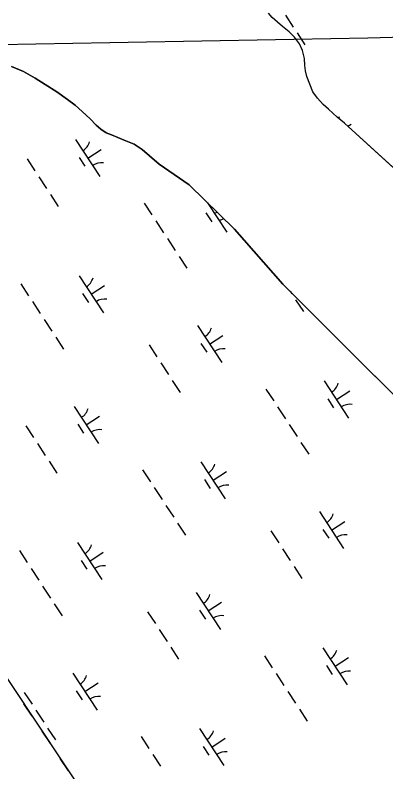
# Model space of a CAD drawing. Extents: x 3945642 to 3966284, y 206476 to 228921.
# Drawn here: x 3957545 to 3957964, y 217580 to 218434 of the extents above; entities that cross this region are included whole.
import ezdxf

# ---------------------------------------------------------------- set-up
doc = ezdxf.new("R2010")
doc.units = 0
for name, color, linetype in [('V-GRID-MAJR', 7, 'Continuous'), ('V-TOPO-SHOR', 7, 'Continuous'), ('V-UTIL-LINE', 7, 'Continuous'), ('V-WETL-SWMP', 7, 'Continuous')]:
    doc.layers.add(name, color=color, linetype=linetype)

msp = doc.modelspace()

# ---------------------------------------------------------------- linework, layer by layer
at = {"layer": 'V-GRID-MAJR'}
msp.add_spline([(3951300.5, 218285.91), (3951621.83, 218291.8), (3956944.95, 218389.75), (3962268.05, 218488.48), (3962294.36, 218488.97)], degree=3, dxfattribs=at)
at = {"layer": 'V-TOPO-SHOR'}
for points in [[(3958036.58, 218202.74), (3957916.91, 218311.66), (3957908.43, 218318.65), (3957898.89, 218327.57), (3957892.95, 218332.84), (3957886.39, 218340.04), (3957881.21, 218347.11), (3957874.3, 218364.45), (3957872.85, 218370.86), (3957872.14, 218376.94), (3957871.67, 218384.52), (3957869.38, 218393.61), (3957866.13, 218401.09), (3957860.53, 218408.92), (3957854.39, 218414.94), (3957846.96, 218420.86), (3957841.13, 218425.59), (3957835.41, 218430.86), (3957831.06, 218435.8)], [(3957541.22, 218375.77), (3957554.62, 218370.03), (3957567.9, 218362.46), (3957579.26, 218355.34), (3957592.43, 218347.03), (3957604.32, 218338.42), (3957612.91, 218331.85), (3957620.97, 218324.96), (3957629.88, 218316.69), (3957636.76, 218309.38), (3957641.84, 218304.76), (3957648.11, 218300.87), (3957653.86, 218298.49), (3957668.32, 218292.41), (3957679.38, 218287.96), (3957688.52, 218282.13), (3957697, 218274.92)], [(3957697, 218274.92), (3957707.71, 218265.35), (3957741.57, 218242.07), (3957792.74, 218191.99), (3957847.35, 218130.16), (3957917.47, 218059.68), (3957987.17, 217990.27), (3958070, 217922.04), (3958175.5, 217845.87), (3958322.86, 217746.14), (3958459.02, 217662.71)]]:
    msp.add_lwpolyline(points, dxfattribs=at)
at = {"layer": 'V-UTIL-LINE'}
for points in [[(3958881.28, 222827.27), (3957109.88, 218326.97), (3961480.16, 211741.64)], [(3957554.8, 217656.54), (3957564.2, 217642.37)], [(3957575.26, 217625.71), (3957584.66, 217611.54)], [(3957595.72, 217594.88), (3957605.12, 217580.71)]]:
    msp.add_lwpolyline(points, dxfattribs=at)
at = {"layer": 'V-WETL-SWMP'}
for p, q in [((3957835.41, 218430.86), (3957831.07, 218435.8)), ((3957850.21, 218433.59), (3957858.98, 218420.2)), ((3957841.13, 218425.59), (3957835.41, 218430.86)), ((3957846.96, 218420.86), (3957841.13, 218425.59)), ((3957854.39, 218414.94), (3957846.96, 218420.86)), ((3957860.53, 218408.92), (3957854.39, 218414.94)), ((3957866.13, 218401.1), (3957860.53, 218408.92)), ((3957863.36, 218413.51), (3957872.13, 218400.13)), ((3957869.38, 218393.6), (3957866.13, 218401.1)), ((3957871.67, 218384.52), (3957869.38, 218393.6)), ((3957872.15, 218376.94), (3957871.67, 218384.52)), ((3957554.62, 218370.03), (3957541.22, 218375.77)), ((3957872.85, 218370.86), (3957872.15, 218376.94)), ((3957567.9, 218362.46), (3957554.62, 218370.03)), ((3957874.3, 218364.45), (3957872.85, 218370.86)), ((3957881.21, 218347.11), (3957874.3, 218364.45)), ((3957579.26, 218355.34), (3957567.9, 218362.46)), ((3957592.43, 218347.03), (3957579.26, 218355.34)), ((3957604.32, 218338.42), (3957592.43, 218347.03)), ((3957886.39, 218340.04), (3957881.21, 218347.11)), ((3957892.95, 218332.84), (3957886.39, 218340.04)), ((3957612.92, 218331.85), (3957604.32, 218338.42)), ((3957620.97, 218324.96), (3957612.92, 218331.85)), ((3957898.89, 218327.57), (3957892.95, 218332.84)), ((3957629.88, 218316.68), (3957620.97, 218324.96)), ((3957908.43, 218318.65), (3957898.89, 218327.57)), ((3957636.76, 218309.38), (3957629.88, 218316.68)), ((3957916.91, 218311.66), (3957908.43, 218318.65)), ((3957641.85, 218304.76), (3957636.76, 218309.38)), ((3957648.11, 218300.87), (3957641.85, 218304.76)), ((3958036.58, 218202.74), (3957916.91, 218311.66)), ((3957920.64, 218308.27), (3957924.44, 218310.76)), ((3957653.85, 218298.49), (3957648.11, 218300.87)), ((3957668.32, 218292.41), (3957653.85, 218298.49)), ((3957613.47, 218293.2), (3957640.87, 218251.37)), ((3957679.38, 218287.96), (3957668.32, 218292.41)), ((3957688.52, 218282.13), (3957679.38, 218287.96)), ((3957627.17, 218272.29), (3957642.23, 218282.15)), ((3957697, 218274.92), (3957688.52, 218282.13)), ((3957558.78, 218271.36), (3957567.55, 218257.98)), ((3957617.43, 218273.08), (3957624.01, 218263.04)), ((3957707.71, 218265.35), (3957697, 218274.92)), ((3957741.57, 218242.07), (3957707.71, 218265.35)), ((3957571.93, 218251.29), (3957580.7, 218237.9)), ((3957792.74, 218191.99), (3957741.57, 218242.07)), ((3957585.08, 218231.21), (3957593.85, 218217.83)), ((3957690.75, 218221.53), (3957699.52, 218208.15)), ((3957762.47, 218221.62), (3957783.95, 218188.83)), ((3957760.5, 218210.54), (3957767.08, 218200.5)), ((3957770.25, 218209.75), (3957772.85, 218211.45)), ((3957703.9, 218201.46), (3957712.67, 218188.07)), ((3957847.35, 218130.16), (3957792.74, 218191.99)), ((3957717.06, 218181.38), (3957725.82, 218168)), ((3957730.21, 218161.31), (3957738.98, 218147.92)), ((3957617.41, 218139.51), (3957644.81, 218097.68)), ((3957551.61, 218130.38), (3957560.38, 218117)), ((3957631.11, 218118.59), (3957646.16, 218128.46)), ((3957917.47, 218059.68), (3957847.35, 218130.16)), ((3957621.37, 218119.38), (3957627.94, 218109.35)), ((3957855.52, 218121.94), (3957857.36, 218119.13)), ((3957564.77, 218110.31), (3957573.53, 218096.92)), ((3957861.74, 218112.44), (3957870.51, 218099.06)), ((3957577.92, 218090.23), (3957586.69, 218076.85)), ((3957750.99, 218083.28), (3957778.39, 218041.46)), ((3957591.07, 218070.15), (3957599.84, 218056.77)), ((3957764.69, 218062.37), (3957779.75, 218072.23)), ((3957696.3, 218061.44), (3957705.07, 218048.06)), ((3957754.95, 218063.16), (3957761.53, 218053.12)), ((3957987.17, 217990.27), (3957917.47, 218059.68)), ((3957709.45, 218041.37), (3957718.22, 218027.98)), ((3957722.6, 218021.29), (3957731.37, 218007.91)), ((3957894.07, 218020.74), (3957921.47, 217978.91)), ((3957828.27, 218011.61), (3957837.04, 217998.23)), ((3957907.77, 217999.83), (3957922.82, 218009.69)), ((3957898.02, 218000.62), (3957904.6, 217990.58)), ((3957611.85, 217992.13), (3957639.25, 217950.3)), ((3957841.42, 217991.54), (3957850.19, 217978.15)), ((3957625.55, 217971.22), (3957640.61, 217981.08)), ((3957615.81, 217972.01), (3957622.39, 217961.97)), ((3957854.58, 217971.46), (3957863.34, 217958.08)), ((3957557.16, 217970.29), (3957565.93, 217956.91)), ((3957570.31, 217950.22), (3957579.08, 217936.83)), ((3957867.73, 217951.39), (3957876.5, 217938)), ((3957583.47, 217930.14), (3957592.23, 217916.76)), ((3957754.93, 217929.59), (3957782.33, 217887.76)), ((3957689.13, 217920.46), (3957697.9, 217907.08)), ((3957768.63, 217908.67), (3957783.68, 217918.54)), ((3957758.89, 217909.47), (3957765.46, 217899.43)), ((3957702.29, 217900.39), (3957711.05, 217887)), ((3957715.44, 217880.31), (3957724.21, 217866.93)), ((3957888.51, 217873.36), (3957915.91, 217831.54)), ((3957728.59, 217860.24), (3957737.36, 217846.85)), ((3957902.21, 217852.45), (3957917.27, 217862.31)), ((3957892.47, 217853.24), (3957899.05, 217843.2)), ((3957833.82, 217851.52), (3957842.59, 217838.14)), ((3957615.79, 217838.44), (3957643.19, 217796.61)), ((3957550, 217829.31), (3957558.76, 217815.93)), ((3957629.49, 217817.52), (3957644.55, 217827.39)), ((3957846.97, 217831.45), (3957855.74, 217818.06)), ((3957619.75, 217818.31), (3957626.32, 217808.28)), ((3957563.15, 217809.24), (3957571.92, 217795.85)), ((3957860.12, 217811.37), (3957868.89, 217797.99)), ((3957576.3, 217789.16), (3957585.07, 217775.78)), ((3957749.37, 217782.21), (3957776.77, 217740.39)), ((3957589.45, 217769.08), (3957598.22, 217755.7)), ((3957763.07, 217761.3), (3957778.13, 217771.16)), ((3957694.68, 217760.37), (3957703.45, 217746.99)), ((3957753.33, 217762.09), (3957759.91, 217752.05)), ((3957707.83, 217740.3), (3957716.6, 217726.91)), ((3957720.99, 217720.22), (3957729.75, 217706.84)), ((3957892.45, 217719.67), (3957919.85, 217677.84)), ((3957826.65, 217710.54), (3957835.42, 217697.16)), ((3957906.15, 217698.76), (3957921.2, 217708.62)), ((3957896.41, 217699.55), (3957902.98, 217689.51)), ((3957610.24, 217691.06), (3957637.64, 217649.23)), ((3957839.81, 217690.47), (3957848.57, 217677.08)), ((3957623.94, 217670.15), (3957638.99, 217680.01)), ((3957555.54, 217669.22), (3957564.31, 217655.84)), ((3957614.19, 217670.94), (3957620.77, 217660.9)), ((3957852.96, 217670.39), (3957861.73, 217657.01)), ((3957568.7, 217649.14), (3957577.46, 217635.76)), ((3957866.11, 217650.32), (3957874.88, 217636.93)), ((3957581.85, 217629.07), (3957590.62, 217615.69)), ((3957753.31, 217628.52), (3957780.71, 217586.69)), ((3957687.52, 217619.39), (3957696.28, 217606.01)), ((3957767.01, 217607.6), (3957782.07, 217617.47)), ((3957757.27, 217608.4), (3957763.84, 217598.36)), ((3957700.67, 217599.32), (3957709.44, 217585.93))]:
    msp.add_line(p, q, dxfattribs=at)
for centre, start, end in [((3957894.45, 218324.13), 335.84538, 344.00111), ((3957612.23, 218295.52), 302.45745, 344.00111), ((3957642.51, 218249.31), 82.45745, 124.00111), ((3957755.31, 218232.98), 302.45745, 305.44277), ((3957785.58, 218186.77), 105.89046, 124.00111), ((3957616.17, 218141.83), 302.45745, 344.00111), ((3957646.44, 218095.62), 82.45745, 124.00111), ((3957749.76, 218085.6), 302.45745, 344.00111), ((3957780.03, 218039.39), 82.45745, 124.00111), ((3957892.83, 218023.06), 302.45745, 344.00111), ((3957610.62, 217994.45), 302.45745, 344.00111), ((3957923.1, 217976.85), 82.45745, 124.00111), ((3957640.89, 217948.24), 82.45745, 124.00111), ((3957753.69, 217931.91), 302.45745, 344.00111), ((3957783.96, 217885.7), 82.45745, 124.00111), ((3957887.28, 217875.68), 302.45745, 344.00111), ((3957917.55, 217829.47), 82.45745, 124.00111), ((3957614.55, 217840.76), 302.45745, 344.00111), ((3957644.82, 217794.55), 82.45745, 124.00111), ((3957748.14, 217784.53), 302.45745, 344.00111), ((3957778.41, 217738.32), 82.45745, 124.00111), ((3957891.21, 217721.99), 302.45745, 344.00111), ((3957921.48, 217675.78), 82.45745, 124.00111), ((3957609, 217693.38), 302.45745, 344.00111), ((3957639.27, 217647.17), 82.45745, 124.00111), ((3957752.07, 217630.84), 302.45745, 344.00111), ((3957782.34, 217584.63), 82.45745, 124.00111)]:
    msp.add_arc(centre, 17.62, start, end, dxfattribs=at)

doc.saveas('drawing.dxf')
